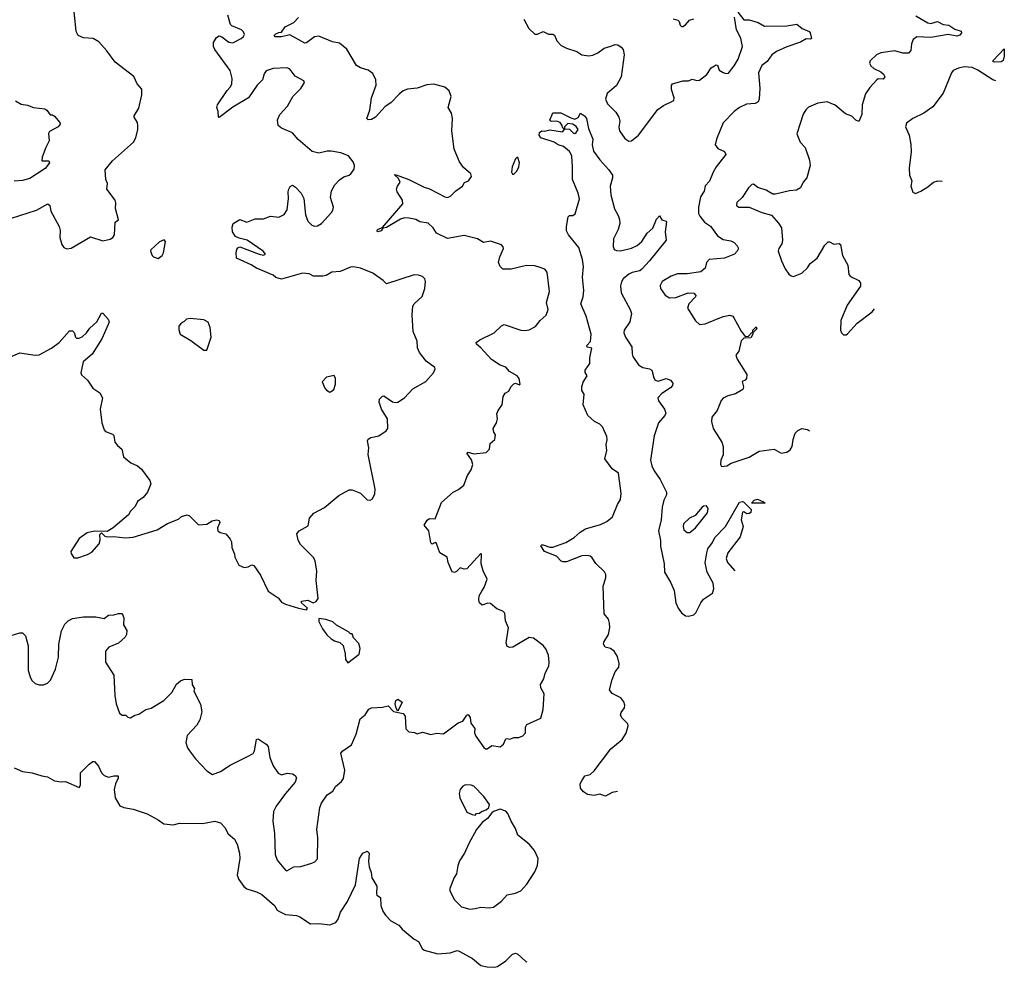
# Model space of a CAD drawing. Extents: x 2133489 to 2292442, y 756223 to 916462.
# Tile 372 of 463: x 2261044 to 2268157, y 840689 to 847539. Entities that reach past the tile are written whole.
import ezdxf

# ---------------------------------------------------------------- set-up
doc = ezdxf.new("R2010")
doc.units = 0

msp = doc.modelspace()

# ---------------------------------------------------------------- linework, layer by layer
at = {"layer": '0CON20XD'}
for points in [[(2260977.2, 845102.8), (2261045, 845131.4), (2261155, 845114.4), (2261185, 845115.6), (2261274.6, 845165.4), (2261330, 845205), (2261405, 845290), (2261425, 845290), (2261438.3, 845278.3), (2261446.9, 845245), (2261455, 845237.8), (2261475, 845237.7), (2261495, 845246.7), (2261527, 845275), (2261550.2, 845309.8), (2261601, 845355), (2261635, 845418.8), (2261645, 845418.8), (2261684, 845374), (2261689.4, 845355), (2261683.9, 845336.1), (2261637, 845233), (2261568.8, 845121.2), (2261503.8, 845065), (2261487, 844987), (2261491.7, 844971.7), (2261535, 844932.5), (2261573.3, 844875), (2261623, 844843), (2261642.5, 844805), (2261626.2, 844725), (2261637.5, 844625), (2261653.8, 844575), (2261665, 844563.3), (2261713.6, 844543.6), (2261723.6, 844533.6), (2261732.5, 844485), (2261750.5, 844460.5), (2261782.5, 844435), (2261795, 844380), (2261846.4, 844336.4), (2261895, 844313.8), (2261925, 844291.2), (2261985, 844208.8), (2261990.6, 844185), (2261967.5, 844125), (2261935, 844086.2), (2261895, 844056.2), (2261878.8, 844021.2), (2261845, 843987.5), (2261829.5, 843960.5), (2261720, 843865), (2261675, 843840), (2261585, 843841.2), (2261531.2, 843828.8), (2261475, 843790), (2261413.3, 843695), (2261415, 843680), (2261435, 843650), (2261465, 843650), (2261535, 843673.3), (2261565, 843690), (2261619.3, 843750.7), (2261626.4, 843776.4), (2261623.3, 843816.7), (2261635, 843830), (2261660, 843805), (2261675, 843800), (2261725, 843802.5), (2261805, 843793.8), (2261865, 843798.8), (2262037.3, 843852.7), (2262112.3, 843897.7), (2262190.7, 843929.3), (2262212.3, 843947.7), (2262255, 843960), (2262271.7, 843951.7), (2262335, 843887.5), (2262395, 843892), (2262435, 843916), (2262465, 843923.3), (2262485, 843920), (2262490, 843905), (2262473.8, 843865), (2262476.7, 843845), (2262492.7, 843832.7), (2262532.3, 843822.3), (2262564.1, 843784.1), (2262573.8, 843765), (2262576.2, 843725), (2262596.2, 843675), (2262598, 843655), (2262627.5, 843595), (2262665, 843580), (2262695, 843583.8), (2262721.7, 843598.3), (2262735, 843593.8), (2262783.1, 843525), (2262838.9, 843408.9), (2262910.2, 843360.2), (2262935, 843329.2), (2262963.6, 843313.6), (2263057.5, 843285), (2263116, 843274), (2263122.5, 843285), (2263080, 843325), (2263080, 843335), (2263125, 843342.5), (2263165, 843323.3), (2263185, 843333.3), (2263200, 843355), (2263186.7, 843485), (2263191.5, 843555), (2263179.4, 843625), (2263169.3, 843649.3), (2263073.3, 843745), (2263056.1, 843776.1), (2263047, 843823), (2263062.5, 843845), (2263128.8, 843881.2), (2263137.1, 843935), (2263168.7, 843971.3), (2263245.9, 844014.1), (2263350.2, 844099.8), (2263425, 844141.4), (2263445, 844140.5), (2263505.5, 844115.5), (2263555, 844068.1), (2263575, 844065.8), (2263593.8, 844075), (2263608.6, 844111.4), (2263612.9, 844145), (2263560.8, 844395), (2263565.8, 844445), (2263556, 844495), (2263562.4, 844507.6), (2263580.9, 844519.1), (2263638.3, 844531.7), (2263691.7, 844568.3), (2263703.3, 844585), (2263702, 844655), (2263657.8, 844725), (2263640.8, 844775), (2263644, 844795), (2263665, 844818.8), (2263675, 844821.2), (2263736.4, 844776.4), (2263755, 844771.9), (2263775, 844775.6), (2263825, 844805.8), (2263885, 844870), (2263977.3, 844922.7), (2264033.9, 844986.1), (2264046.7, 845015), (2264043.3, 845025), (2263980.3, 845070.3), (2263932.5, 845132.5), (2263917, 845167), (2263915.5, 845215), (2263886.1, 845286.1), (2263879.7, 845405), (2263885, 845467.5), (2263894.3, 845485.7), (2263950.5, 845539.5), (2263971.2, 845595), (2263976.1, 845646.1), (2263970, 845665), (2263953.6, 845683.6), (2263925, 845693.3), (2263895, 845693.8), (2263695, 845628.8), (2263670, 845655), (2263596.3, 845706.3), (2263505.9, 845744.1), (2263455, 845752), (2263435, 845751.2), (2263360, 845720), (2263300, 845715), (2263259.1, 845690.9), (2263235, 845684.3), (2263166.2, 845686.2), (2263135, 845702.5), (2263086.1, 845706.1), (2262935, 845663.8), (2262895, 845676.7), (2262875, 845692.5), (2262755, 845742.7), (2262716.6, 845766.6), (2262610, 845815), (2262607, 845853), (2262613, 845877), (2262620.7, 845889.3), (2262635, 845896.7), (2262775, 845844.2), (2262805, 845836.7), (2262820, 845845), (2262802.5, 845865), (2262687.5, 845945), (2262629.5, 845959.5), (2262602.5, 845972.5), (2262581.2, 846005), (2262579.5, 846040.5), (2262586.2, 846065), (2262635, 846095.7), (2262685, 846076.7), (2262745, 846098.8), (2262805, 846100), (2262855, 846120), (2262915, 846112), (2262955, 846130), (2262975.7, 846165), (2262987, 846247), (2262983.3, 846295), (2262987.5, 846315), (2262997, 846333), (2263015, 846342.5), (2263037.7, 846327.7), (2263076.7, 846285), (2263095.9, 846245.9), (2263108.3, 846128.3), (2263126.7, 846083.3), (2263154.5, 846054.5), (2263175, 846047.1), (2263195, 846049.4), (2263225, 846067.1), (2263295.8, 846145), (2263307.3, 846162.7), (2263311.9, 846185), (2263289.5, 846255), (2263297.6, 846302.4), (2263321.9, 846345), (2263355, 846382.5), (2263385, 846402.9), (2263423.3, 846415), (2263436.2, 846425), (2263460.7, 846459.3), (2263463.8, 846485), (2263452.3, 846512.3), (2263420, 846555), (2263365, 846577.1), (2263295, 846589.4), (2263265, 846588.9), (2263205, 846575.5), (2263156.2, 846586.2), (2263055, 846674.3), (2263015, 846720.6), (2262935, 846755.7), (2262912.5, 846775), (2262905.8, 846815), (2262923.1, 846855), (2262977.8, 846915), (2263016.7, 846983.3), (2263075, 847041.2), (2263102.5, 847085), (2263096.2, 847096.2), (2263035, 847132), (2263005, 847170), (2262994.3, 847184.3), (2262975, 847190.8), (2262875, 847187.5), (2262825, 847170), (2262811.2, 847148.8), (2262798, 847105), (2262758.8, 847065), (2262698, 846975), (2262583.7, 846906.3), (2262485, 846832.5), (2262480, 846835), (2262478, 846875), (2262469.2, 846905), (2262472.5, 846925), (2262542, 847028), (2262567.1, 847055), (2262575.6, 847075), (2262580, 847115), (2262565, 847172.5), (2262453.2, 847323.2), (2262444.3, 847345), (2262443.3, 847375), (2262465, 847410.8), (2262485, 847422.2), (2262505, 847414.6), (2262555, 847377.8), (2262585, 847370.8), (2262645, 847403.1), (2262662, 847418), (2262667.4, 847432.6), (2262660.9, 847450.9), (2262645.6, 847465.6), (2262576.7, 847495), (2262566.7, 847505), (2262547, 847573)], [(2260986.1, 846103.9), (2261165, 846163.3), (2261247, 846207), (2261262.5, 846195), (2261270, 846155), (2261330, 846045), (2261336.7, 846015), (2261333.3, 845965), (2261347.5, 845915), (2261363.6, 845893.6), (2261385, 845882.5), (2261415, 845887.5), (2261555, 845968.8), (2261645, 845940), (2261698.3, 845951.7), (2261717.5, 845965), (2261730, 845985), (2261733.6, 846076.4), (2261757, 846093), (2261736.2, 846175), (2261738.8, 846215), (2261733.3, 846235), (2261674.3, 846315), (2261677.5, 846355), (2261667.5, 846385), (2261662.5, 846455), (2261715, 846520), (2261866.7, 846655), (2261883.3, 846685), (2261898.8, 846745), (2261898.3, 846771.7), (2261896, 846795), (2261872, 846835), (2261872, 846845), (2261905, 846900), (2261926.7, 846995), (2261926.4, 847036.4), (2261892.5, 847075), (2261869.3, 847129.3), (2261735, 847233.3), (2261673.8, 847315), (2261615, 847380), (2261575, 847403.3), (2261505, 847407.5), (2261467.5, 847425), (2261453.3, 847455), (2261446.2, 847505), (2261438.8, 847595)], [(2262985, 847500), (2263025, 847520), (2263058.2, 847555)], [(2264685, 847543.3), (2264722, 847475), (2264765, 847435.8), (2264785, 847435.7), (2264825, 847452.9), (2264865, 847435.7), (2264895.6, 847435.6), (2264906.7, 847426.7), (2264925, 847386.7), (2264955, 847353.8), (2264995, 847333.8), (2265069.1, 847309.1), (2265105.5, 847285.5), (2265155, 847277.5), (2265185, 847282.2), (2265220.2, 847299.8), (2265265.4, 847334.6), (2265315, 847346.9), (2265345, 847361.1), (2265365, 847358.5), (2265389.5, 847339.5), (2265403.3, 847323.3), (2265411.4, 847285), (2265390, 847125), (2265355, 847064.4), (2265288.2, 847005), (2265275.5, 846965), (2265290.2, 846930.2), (2265350.9, 846870.9), (2265373.3, 846835), (2265380, 846805), (2265372.7, 846762.7), (2265376, 846735), (2265415, 846680), (2265445, 846660), (2265465, 846664), (2265515.5, 846704.5), (2265655, 846890.8), (2265695, 846919.4), (2265768.8, 846955), (2265772.5, 846975), (2265752, 847035), (2265753.9, 847063.9), (2265761.2, 847075), (2265835, 847097.5), (2265875, 847096.2), (2265901.7, 847108.3), (2265935, 847100), (2265955, 847103.3), (2266008, 847142), (2266039.3, 847190.7), (2266075, 847213.3), (2266085, 847210), (2266097.5, 847175), (2266126.4, 847156.4), (2266145, 847150), (2266165, 847153.8), (2266205, 847206), (2266235.5, 847255), (2266265.4, 847345.4), (2266253.8, 847405), (2266221.5, 847465), (2266207.5, 847557.5)], [(2266233, 847593), (2266275, 847539.2), (2266315, 847538.9), (2266379.7, 847519.7), (2266425, 847492.5), (2266585, 847496), (2266657.7, 847507.7), (2266696.7, 847476.7), (2266746.7, 847455), (2266753.3, 847445), (2266765, 847402.5), (2266755, 847397.5), (2266725, 847401.2), (2266685, 847376.7), (2266585, 847342.9), (2266511.2, 847308.8), (2266478.5, 847285), (2266443, 847237), (2266405, 847208.1), (2266380.7, 847155), (2266391.5, 847045), (2266386.4, 846965), (2266379.4, 846945), (2266357.3, 846932.7), (2266295, 846927.9), (2266245, 846904.6), (2266204.3, 846875), (2266127, 846793), (2266077.8, 846675), (2266068, 846635), (2266087.4, 846607.4), (2266136.6, 846586.6), (2266144.2, 846565), (2266074.7, 846475.3), (2266052.6, 846437.4), (2266027.3, 846372.7), (2265995, 846338.8), (2265989.7, 846300.3), (2265961.2, 846258.8), (2265946.9, 846185), (2265948.6, 846138.6), (2265957.9, 846117.9), (2265991.2, 846075), (2266035, 846045.6), (2266085, 845976.9), (2266125, 845949.4), (2266181.2, 845941.2), (2266205, 845927.5), (2266227.5, 845905), (2266236.7, 845885), (2266227.5, 845865), (2266206.7, 845845), (2266135, 845814.4), (2266024.3, 845805.7), (2266006.7, 845785), (2265995, 845742.5), (2265963.9, 845716.1), (2265866.8, 845703.2), (2265795, 845701.1), (2265751.2, 845685), (2265685, 845646), (2265672.1, 845617.9), (2265672.5, 845595), (2265706.8, 845546.8), (2265739.4, 845529.4), (2265785, 845531.8), (2265874.2, 845564.2), (2265915, 845562.5), (2265927.5, 845545), (2265926.2, 845535), (2265878.5, 845485), (2265867.5, 845455), (2265925, 845363.1), (2265955, 845336.5), (2265995, 845339.7), (2266125, 845393.8), (2266175, 845404.2), (2266195, 845396), (2266204, 845385), (2266255, 845287.5), (2266285, 845250), (2266308.3, 845251.7), (2266330, 845275), (2266340, 845280), (2266340, 845295), (2266365, 845320), (2266370, 845305), (2266348.3, 845281.7), (2266340, 845280), (2266340, 845265), (2266325, 845240), (2266275, 845237.5), (2266255, 845218.8), (2266238, 845142), (2266216.7, 845115), (2266226.7, 845085), (2266297.5, 844975), (2266293.8, 844945), (2266285, 844933.3), (2266262.5, 844925), (2266272.5, 844885), (2266267.1, 844865), (2266215, 844834.4), (2266158.7, 844821.3), (2266125, 844804.2), (2266112.3, 844787.7), (2266082.9, 844715), (2266044.7, 844665), (2266042.9, 844635), (2266054.2, 844585), (2266117.5, 844485), (2266126.2, 844455), (2266126.1, 844393.9), (2266108.8, 844355), (2266106.7, 844325), (2266115, 844310), (2266152.5, 844315), (2266185, 844332.5), (2266313, 844377), (2266385, 844420.8), (2266495, 844434.2), (2266545, 844405.7), (2266586.3, 844413.7), (2266608.9, 844431.1), (2266625, 844453.3), (2266631.1, 844505), (2266645, 844550), (2266665, 844570), (2266695, 844583.8), (2266736.4, 844576.4), (2266749.4, 844566.7)], [(2267517.6, 847567.6), (2267605.5, 847515.5), (2267625, 847512.9), (2267675, 847526.2), (2267715, 847505.3), (2267755, 847500.8), (2267800.6, 847470.6), (2267845.5, 847455.5), (2267848.8, 847445), (2267835, 847426.9), (2267815, 847419), (2267751.7, 847431.7), (2267625, 847410.7), (2267525, 847414.3), (2267499.2, 847395), (2267487.5, 847365), (2267482.3, 847317.7), (2267465, 847296.7), (2267425, 847297.1), (2267365, 847313.5), (2267265, 847300.8), (2267234.4, 847285.6), (2267188.3, 847241.7), (2267182.5, 847225), (2267192.9, 847205), (2267215, 847185.8), (2267265, 847161.2), (2267283.8, 847145), (2267293.8, 847125), (2267281.7, 847108.3), (2267245, 847111.2), (2267236.7, 847105), (2267185, 847048.8), (2267155, 847003.3), (2267130, 846925), (2267127.1, 846855), (2267106.4, 846803.6), (2267085, 846814), (2267055, 846842.5), (2267009.3, 846859.3), (2266935, 846921.2), (2266876.4, 846946.4), (2266810, 846935), (2266742.7, 846907.3), (2266722.7, 846887.3), (2266704.2, 846855.8), (2266659.2, 846715), (2266681.4, 846655), (2266718.1, 846615), (2266750.6, 846525), (2266753.3, 846485), (2266730, 846395), (2266704, 846365), (2266685, 846323.8), (2266655, 846306), (2266605, 846302.9), (2266505, 846277.5), (2266485, 846278), (2266456.7, 846295), (2266437.3, 846307.3), (2266377.3, 846327.3), (2266345, 846350), (2266332.3, 846347.7), (2266308.8, 846325), (2266263.8, 846255), (2266225, 846216.7), (2266221.7, 846201.7), (2266225, 846192.5), (2266240, 846185), (2266315, 846182.9), (2266405, 846145.6), (2266475, 846126), (2266525, 846069.2), (2266546.9, 846035), (2266555.8, 845945), (2266550.9, 845919.1), (2266529.2, 845885), (2266523.8, 845865), (2266546.6, 845796.6), (2266575, 845737.5), (2266600.5, 845700.5), (2266616.7, 845686.7), (2266635, 845683.3), (2266695, 845706), (2266734.5, 845745.5), (2266755, 845777.5), (2266806.2, 845815), (2266861.2, 845908.8), (2266885, 845932.5), (2266895, 845932.5), (2266925, 845917.5), (2266965, 845922.5), (2266972.5, 845915), (2266987.5, 845835), (2267025.7, 845765), (2267035, 845696.7), (2267045, 845684), (2267107.1, 845655), (2267118.6, 845635), (2267117.7, 845612.3), (2267021.2, 845475), (2266976.7, 845365), (2266972.5, 845295), (2266980, 845275), (2266995, 845260), (2267015, 845260), (2267025, 845267.5), (2267094.1, 845345.9), (2267202.7, 845427.3), (2267218.4, 845448.2)], [(2260982.3, 843087.7), (2261045, 843106.7), (2261065, 843106.7), (2261086.1, 843086.1), (2261106.4, 843013.6), (2261106, 842835), (2261119.5, 842789.5), (2261132.7, 842762.7), (2261155, 842740), (2261185, 842730), (2261215, 842730), (2261245.8, 842744.2), (2261265.6, 842764.4), (2261302.5, 842845), (2261325, 842930), (2261326.9, 843025), (2261347.3, 843122.7), (2261369.5, 843170.5), (2261393.3, 843195), (2261425, 843211.2), (2261505, 843223.8), (2261595, 843223.8), (2261655, 843211.2), (2261685.9, 843234.1), (2261725, 843236), (2261758, 843248), (2261785, 843247.5), (2261796.2, 843215), (2261793.8, 843165), (2261818, 843125), (2261815.9, 843094.1), (2261805, 843076.7), (2261757.3, 843032.7), (2261687.7, 843002.3), (2261663.8, 842975), (2261663.3, 842895), (2261725, 842800), (2261732.5, 842655), (2261740, 842595), (2261766.4, 842526.4), (2261785, 842512.5), (2261811.7, 842511.7), (2261825, 842497.5), (2261845, 842493.8), (2261875, 842512.5), (2261905, 842520), (2261955, 842553.8), (2261995, 842562), (2262085, 842618.6), (2262144.2, 842675), (2262177.1, 842735), (2262205, 842760), (2262235, 842772.9), (2262288.8, 842768.8), (2262290.7, 842730.7), (2262306.7, 842705), (2262302.5, 842685), (2262350.5, 842590.5), (2262358.8, 842535), (2262345, 842477.5), (2262325, 842440), (2262254, 842365), (2262243.8, 842315), (2262256.1, 842276.1), (2262270, 842255), (2262315, 842196.7), (2262395, 842110), (2262436.4, 842083.6), (2262495, 842104), (2262565, 842150), (2262695, 842214.4), (2262730, 842235), (2262740, 842255), (2262754, 842335), (2262765, 842340), (2262775, 842336.2), (2262825, 842301.2), (2262838, 842285), (2262850, 842205), (2262874.6, 842144.6), (2262912.2, 842092.2), (2262935, 842080), (2262976.4, 842093.6), (2263015, 842088.8), (2263035, 842076.7), (2263045, 842060), (2263033.6, 842026.4), (2262963.6, 841946.4), (2262895.8, 841855), (2262878.6, 841815), (2262873.1, 841745), (2262885.5, 841655.5), (2262890, 841505), (2262904.3, 841464.3), (2262965, 841392), (2262975, 841386.2), (2263024.2, 841415.8), (2263075, 841418.8), (2263155, 841442), (2263177.3, 841452.7), (2263195, 841472.5), (2263198.8, 841625), (2263190, 841685), (2263211.4, 841845), (2263223.6, 841876.4), (2263264.4, 841935.6), (2263306.3, 841963.7), (2263324.4, 841995.6), (2263367.7, 842032.3), (2263383.8, 842055), (2263394, 842115), (2263365, 842237.5), (2263378.8, 842255), (2263441.7, 842298.3), (2263475.5, 842374.5), (2263504.4, 842485), (2263540, 842515), (2263565.8, 842554.2), (2263585, 842566), (2263665, 842570), (2263705, 842580), (2263745, 842537.5), (2263815, 842523.3), (2263828.8, 842505), (2263833.9, 842413.9), (2263855, 842392.5), (2263896.4, 842386.4), (2263915, 842377.5), (2263955, 842390), (2264015, 842371.2), (2264055, 842380.8), (2264105, 842377.5), (2264212.4, 842457.6), (2264245, 842468.8), (2264275, 842512.5), (2264285, 842517.5), (2264298.8, 842495), (2264303.3, 842455), (2264331.2, 842415), (2264330, 842385), (2264339.3, 842359.3), (2264397, 842277), (2264408.3, 842268.3), (2264421.7, 842268.3), (2264455, 842292.5), (2264515, 842282.5), (2264538.3, 842301.7), (2264555, 842340), (2264565, 842343.3), (2264585, 842337.5), (2264615, 842350), (2264649.3, 842350.7), (2264678.3, 842361.7), (2264697.5, 842385), (2264697.5, 842425), (2264707.5, 842445), (2264809.3, 842490.7), (2264826.1, 842553.9), (2264832.2, 842665), (2264808.9, 842708.9), (2264806.7, 842733.3), (2264830, 842775), (2264840, 842815), (2264866, 842865), (2264868, 842895), (2264863.8, 842945), (2264845, 842991.2), (2264825, 843016.2), (2264755, 843068), (2264725, 843072.5), (2264607, 843003), (2264585, 843000), (2264565, 843007.5), (2264558.8, 843035), (2264575.7, 843144.3), (2264554.4, 843194.4), (2264549.8, 843249.8), (2264535, 843264.3), (2264491.1, 843281.1), (2264445, 843318.1), (2264425, 843321.4), (2264385, 843306.2), (2264366.2, 843325), (2264360, 843345), (2264362.9, 843375), (2264381.5, 843408.5), (2264400, 843435), (2264420, 843495), (2264391.2, 843555), (2264376.7, 843605), (2264380, 843675), (2264375, 843680), (2264275, 843570), (2264255, 843567.5), (2264225, 843577.5), (2264200.7, 843549.3), (2264185, 843543.8), (2264168.8, 843548.8), (2264140, 843615), (2264132.5, 843655), (2264080, 843685), (2264055, 843752.5), (2264045, 843760), (2264025, 843747.5), (2264015, 843757.5), (2263999.4, 843845), (2263966, 843885), (2263988.9, 843921.1), (2264005, 843933.8), (2264045, 843930), (2264090.5, 844049.5), (2264175, 844123.3), (2264215, 844143.3), (2264253.3, 844175), (2264278.8, 844245), (2264305.8, 844285), (2264318.1, 844325), (2264307.5, 844357.5), (2264273.8, 844406.2), (2264285, 844413.3), (2264325, 844401.2), (2264415, 844410), (2264437.5, 844435), (2264442.5, 844475), (2264477.5, 844505), (2264481.7, 844538.3), (2264468.3, 844558.3), (2264463.8, 844585), (2264488.8, 844625), (2264496.2, 844655), (2264490.7, 844689.3), (2264501.2, 844715), (2264530, 844755), (2264537.5, 844815), (2264550.7, 844839.3), (2264577.5, 844855), (2264592.5, 844885), (2264615, 844907.5), (2264625, 844912.5), (2264655, 844900), (2264660, 844905), (2264653.3, 844945), (2264637.5, 844965), (2264583.3, 844995), (2264555, 845027.5), (2264515, 845042), (2264452.1, 845082.1), (2264376.6, 845166.6), (2264345, 845193.3), (2264341.2, 845205), (2264367.5, 845225), (2264472.5, 845275), (2264524.1, 845325.9), (2264544, 845336), (2264665, 845295.7), (2264695, 845291.4), (2264725, 845297.5), (2264769.3, 845320.7), (2264805, 845365.8), (2264846.6, 845403.4), (2264862.9, 845445), (2264848.9, 845495), (2264871.9, 845575), (2264853.9, 845713.9), (2264837.5, 845735), (2264805, 845748.8), (2264765, 845760), (2264705, 845762.5), (2264594.3, 845735.7), (2264535, 845736.2), (2264514.3, 845754.3), (2264504.2, 845785), (2264512.5, 845825), (2264538.8, 845885), (2264537.7, 845897.7), (2264525, 845911.2), (2264445, 845938.1), (2264395, 845929.2), (2264352.5, 845955), (2264255, 845978.6), (2264135, 845957.5), (2264055.9, 845995.9), (2264031.2, 846035), (2263995, 846068.8), (2263935, 846078), (2263905, 846094), (2263857.5, 846105), (2263825, 846106.5), (2263795, 846098.5), (2263695, 846037.5), (2263667.5, 846032.5), (2263655, 846014), (2263632.5, 846005), (2263623.8, 846015), (2263633.8, 846025), (2263664, 846036), (2263811.7, 846208.3), (2263810, 846235), (2263770, 846295), (2263767.1, 846315), (2263774.4, 846335.6), (2263792.5, 846365), (2263780.6, 846390.6), (2263753.3, 846415), (2263755, 846420), (2263765, 846418.8), (2263855, 846384.2), (2263965, 846328.8), (2264005, 846316.2), (2264115, 846258.6), (2264135.6, 846254.4), (2264155.8, 846264.2), (2264195, 846302.5), (2264243, 846337), (2264257, 846363), (2264287.5, 846375), (2264307.5, 846405), (2264302.5, 846425), (2264251.1, 846471.1), (2264221.5, 846511.5), (2264183.1, 846603.1), (2264166, 846735), (2264170.8, 846825), (2264162.9, 846862.9), (2264138.9, 846905), (2264160.9, 846985), (2264146.9, 847025), (2264115, 847052.5), (2264035, 847072.2), (2263985, 847069.4), (2263915, 847043.1), (2263845, 847037.5), (2263815, 847025.7), (2263785, 847001.4), (2263725, 846937.5), (2263685, 846911.4), (2263615, 846835.6), (2263585, 846817.8), (2263562.5, 846815), (2263552.5, 846825), (2263573.8, 846886.2), (2263584.5, 846975), (2263620, 847065), (2263616.5, 847105), (2263595, 847150), (2263562, 847175), (2263505, 847190.5), (2263477.6, 847207.6), (2263406.9, 847325), (2263355, 847370), (2263305, 847380), (2263205, 847420), (2263175, 847414.4), (2263115, 847371.4), (2263105, 847370), (2262995, 847430), (2262935, 847414.2), (2262887.5, 847415), (2262883.3, 847425), (2262895, 847436.2), (2262915, 847447.5), (2262935, 847450), (2262962.4, 847487.6), (2262985, 847500)], [(2265765.5, 847545.5), (2265797.5, 847535), (2265807.5, 847525), (2265815, 847500), (2265825, 847490), (2265835, 847490), (2265855, 847502.5), (2265882.5, 847535), (2265915, 847546.2)], [(2268085, 847233.2), (2268076.7, 847235), (2268076, 847245), (2268155, 847328.8), (2268156.9, 847275), (2268148.5, 847245), (2268135, 847234.2), (2268085, 847233.2)], [(2268095.1, 847096.2), (2268073.3, 847105), (2267966.7, 847175), (2267925, 847194), (2267867.7, 847197.7), (2267825, 847190), (2267787.7, 847172.3), (2267774.3, 847155.7), (2267715, 847007.5), (2267639.7, 846910.3), (2267575.6, 846864.4), (2267495, 846825.8), (2267449.3, 846790.7), (2267443.8, 846765), (2267470, 846705), (2267482.3, 846637.7), (2267484.2, 846584.2), (2267468.8, 846465), (2267471.2, 846415), (2267490, 846375), (2267482.5, 846335), (2267495, 846292.5), (2267515, 846283.3), (2267555, 846300), (2267605, 846330), (2267645.8, 846364.2), (2267675.9, 846374.1), (2267705, 846372.5), (2267709.1, 846370.7)], [(2261013, 846953), (2261055, 846927.5), (2261101.7, 846921.7), (2261145, 846904), (2261225, 846894), (2261240, 846885), (2261265, 846852.5), (2261281.7, 846851.7), (2261295, 846842.5), (2261333.3, 846795), (2261336.4, 846783.6), (2261322.5, 846765), (2261260, 846730), (2261253, 846717), (2261257, 846663), (2261232.5, 846615), (2261207.5, 846545)], [(2265363, 841960.7), (2265325, 841954), (2265275, 841926.7), (2265235, 841940), (2265195, 841930.8), (2265145, 841939.2), (2265117.3, 841957.3), (2265096.2, 841985), (2265092.5, 842015), (2265105, 842037.5), (2265127.7, 842072.3), (2265165, 842083.8), (2265195, 842108.8), (2265315, 842268.8), (2265396.2, 842335), (2265425, 842382.5), (2265440, 842435), (2265438.3, 842448.3), (2265393.2, 842493.2), (2265384, 842515), (2265388.8, 842531.2), (2265414, 842565), (2265416, 842585), (2265407.7, 842607.7), (2265387.7, 842637.7), (2265325, 842667.5), (2265305.7, 842695), (2265325, 842768.8), (2265345.6, 842824.4), (2265371.7, 842858.3), (2265375.8, 842885), (2265362, 842935), (2265338, 842975), (2265313, 842993), (2265274.3, 843004.3), (2265262, 843025), (2265265, 843040), (2265298, 843095), (2265306.2, 843145), (2265305.9, 843175.9), (2265296.7, 843205), (2265267.5, 843245), (2265258, 843445), (2265277.5, 843505), (2265278.1, 843528.1), (2265268.6, 843548.6), (2265205, 843607.5), (2265179.3, 843649.3), (2265165, 843660.8), (2265145, 843665.7), (2265105, 843662.9), (2264995, 843621.1), (2264969.7, 843619.7), (2264955.7, 843625.7), (2264921.2, 843661.2), (2264836.2, 843695), (2264810, 843735), (2264815, 843742.5), (2264825, 843743.3), (2264875, 843726.2), (2264895, 843726), (2264989.5, 843760.5), (2265050, 843795), (2265092.5, 843835), (2265131.7, 843858.3), (2265240.8, 843889.2), (2265285, 843911.2), (2265326.7, 843945), (2265362.5, 844035), (2265385, 844070), (2265388.2, 844115), (2265370.6, 844260.6), (2265323.4, 844293.4), (2265272, 844365), (2265284.5, 844425.5), (2265281.1, 844468.9), (2265288.3, 844501.7), (2265285.5, 844525.5), (2265253.3, 844595), (2265236.2, 844615), (2265196.7, 844635), (2265148.8, 844678.8), (2265114.5, 844755), (2265122, 844832), (2265105, 844860), (2265104.1, 844885.9), (2265115, 844920), (2265142.5, 844965), (2265128.3, 844988.3), (2265130, 845005), (2265163.3, 845055), (2265163.3, 845095), (2265176.7, 845165), (2265143.1, 845173.1), (2265140, 845185), (2265167.4, 845212.6), (2265171.8, 845265), (2265136.4, 845395), (2265097.5, 845485), (2265114, 845536), (2265118.3, 845581.7), (2265108.9, 845678.9), (2265117.7, 845755), (2265110.6, 845805), (2265083.4, 845893.4), (2265008.6, 845985), (2264995, 846013.3), (2264993.8, 846043.8), (2265007, 846113), (2265015, 846123.3), (2265040, 846125), (2265057.5, 846135), (2265087.5, 846245), (2265077.5, 846285), (2265037.5, 846385), (2265038.6, 846475), (2265031.9, 846555), (2265015, 846587.5), (2264973.7, 846623.7), (2264935, 846635.6), (2264905, 846654.6), (2264808, 846685), (2264797.5, 846705), (2264798.8, 846725), (2264815, 846736.7), (2264835, 846733.3), (2264875, 846743.8), (2264965, 846727.5), (2264980, 846745), (2264965, 846760), (2264962.5, 846775), (2264947.5, 846795), (2264925, 846806.2), (2264884.3, 846804.3), (2264875, 846812.5), (2264894.4, 846865.6), (2264953.3, 846865), (2265025, 846828.8), (2265055, 846821.2), (2265077.7, 846832.3), (2265095, 846862.5), (2265125, 846843.8), (2265138.6, 846825), (2265152.3, 846752.3), (2265184.1, 846675.9), (2265180, 846635), (2265189.4, 846589.4), (2265235.7, 846525.7), (2265298.9, 846455), (2265325.5, 846415), (2265326.9, 846395), (2265310.8, 846335), (2265313.8, 846273.8), (2265341.4, 846171.4), (2265368.5, 846125), (2265378.2, 846095), (2265379.2, 846065), (2265367.1, 846022.9), (2265333.5, 845955), (2265330.9, 845900.9), (2265338.8, 845878.8), (2265355, 845870), (2265385, 845869.2), (2265465, 845888.6), (2265505, 845905.8), (2265537.5, 845935), (2265575.8, 845995), (2265618.2, 846031.8), (2265645, 846097.5), (2265665, 846122.5), (2265683.6, 846093.6), (2265713.8, 846083.8), (2265716.9, 846076.9), (2265707.5, 846005), (2265714, 845945), (2265595, 845795.8), (2265538.6, 845735), (2265523.8, 845725), (2265469.2, 845710.8), (2265445, 845699.3), (2265404.8, 845665.2), (2265392.4, 845645), (2265384.7, 845615), (2265389.1, 845565), (2265454.4, 845445), (2265462.9, 845415), (2265451.4, 845355), (2265410, 845295), (2265407.5, 845275), (2265420, 845245), (2265465.5, 845175.5), (2265467.5, 845125), (2265474.2, 845105), (2265515, 845043.8), (2265545, 845024), (2265594, 845016), (2265611.2, 845005), (2265625, 844950), (2265635, 844932.5), (2265657, 844927), (2265715, 844946), (2265745, 844933.8), (2265761.7, 844911.7), (2265760, 844895), (2265745, 844878.8), (2265683.8, 844836.2), (2265654.3, 844805), (2265660, 844785), (2265702.5, 844725), (2265712.5, 844695), (2265705, 844677.5), (2265660, 844625), (2265628.3, 844531.7), (2265602.2, 844355), (2265609.6, 844315), (2265628.7, 844278.7), (2265670.6, 844215), (2265717.5, 844125), (2265717.1, 844105), (2265697.8, 844065), (2265685.3, 844014.7), (2265678.6, 843925), (2265659.7, 843845), (2265674, 843775), (2265673.6, 843733.6), (2265700.6, 843605), (2265703.2, 843545), (2265745, 843474.3), (2265772.4, 843412.4), (2265784.6, 843325), (2265801.3, 843285), (2265825, 843252.5), (2265855, 843230.5), (2265875, 843226.4), (2265913.6, 843236.4), (2265928.3, 843251.7), (2265964, 843325), (2265985, 843350), (2266049.2, 843395), (2266058.5, 843425), (2266053.5, 843465), (2266009.4, 843545), (2265996.6, 843613.4), (2266006.9, 843685), (2266015.5, 843715), (2266049.8, 843760.2), (2266065, 843796), (2266143.3, 843876.7), (2266245, 844050.8), (2266265, 844057.1), (2266274.1, 844054.1), (2266328.6, 843998.6), (2266325, 843976.7), (2266315, 843969.2), (2266298, 843968), (2266275, 843982.5), (2266265, 843980), (2266256.2, 843925), (2266270.8, 843875), (2266249.5, 843800.5), (2266160.6, 843685), (2266146.7, 843645), (2266157.8, 843615), (2266211, 843554.6)], [(2265055, 846717.5), (2265065, 846723.3), (2265078.8, 846745), (2265065, 846766.7), (2265040, 846785), (2265005, 846790), (2264980, 846765), (2264980, 846750), (2265015, 846747.5), (2265045, 846720), (2265055, 846717.5)], [(2261207.5, 846545), (2261205, 846520), (2261255, 846520), (2261260, 846505), (2261227.3, 846462.7), (2261118.3, 846391.7), (2261065, 846377.5), (2261005, 846372.5)], [(2264615, 846423.3), (2264636.2, 846445), (2264650, 846475), (2264653.8, 846505), (2264643, 846543), (2264635, 846543.3), (2264625, 846533.3), (2264600.8, 846475), (2264596.7, 846436.7), (2264605, 846423.3), (2264615, 846423.3)], [(2262045, 845812.5), (2262073.3, 845835), (2262083.8, 845855), (2262096.7, 845935), (2262087, 845947), (2262055, 845932.5), (2261992.5, 845875), (2261990, 845865), (2262000, 845835), (2262010, 845825), (2262045, 845812.5)], [(2262395, 845150), (2262426.7, 845245), (2262420, 845315), (2262405, 845352.5), (2262375, 845370), (2262275, 845380), (2262250, 845375), (2262233, 845357), (2262210, 845345), (2262193, 845323), (2262193, 845297), (2262202.5, 845265), (2262280.7, 845220.7), (2262375, 845150), (2262395, 845150)], [(2263285, 844847.5), (2263295, 844852.5), (2263312.5, 844865), (2263326.1, 844903.9), (2263326.4, 844946.4), (2263315, 844967.5), (2263260, 844955), (2263228.3, 844921.7), (2263247.5, 844875), (2263260.7, 844860.7), (2263285, 844847.5)], [(2266425, 844043.8), (2266330, 844045), (2266350, 844065), (2266375, 844073.8), (2266417.5, 844055), (2266430, 844045), (2266425, 844043.8)], [(2265865, 843832.5), (2265885, 843833.3), (2265925, 843866.2), (2266012, 843975), (2266017.5, 844005), (2266006.1, 844026.1), (2265985, 844023.8), (2265975, 844016), (2265924, 843956), (2265883.2, 843936.8), (2265840, 843895), (2265836.7, 843875), (2265841.7, 843851.7), (2265865, 843832.5)], [(2263415, 842890), (2263496.1, 842953.9), (2263503.3, 842995), (2263495, 843030), (2263455, 843070), (2263445, 843100), (2263435, 843100), (2263420, 843115), (2263332.2, 843162.2), (2263307.4, 843187.4), (2263256.2, 843203.8), (2263205, 843210), (2263205, 843190), (2263232.5, 843135), (2263263.6, 843093.6), (2263295, 843062.5), (2263318.3, 843048.3), (2263357, 843037), (2263380, 843015), (2263396.4, 842956.4), (2263397.5, 842915), (2263415, 842890)], [(2263775, 842540), (2263763, 842563), (2263756.7, 842595), (2263761.7, 842618.3), (2263775, 842627.5), (2263807.5, 842605), (2263775, 842540)], [(2261005, 842130), (2261065, 842104.2), (2261135, 842096.2), (2261205, 842072.9), (2261245, 842066.2), (2261295, 842036.2), (2261345, 842030), (2261375, 842033.3), (2261475, 841990), (2261482.5, 842005), (2261482.5, 842095), (2261545, 842156.7), (2261573, 842177), (2261585, 842177.5), (2261614.1, 842144.1), (2261634, 842095), (2261653.3, 842075), (2261685, 842064.2), (2261725, 842073.8), (2261755, 842072.5), (2261756.4, 842056.4), (2261735.8, 842015), (2261725.7, 841974.3), (2261733.1, 841915), (2261767.4, 841857.4), (2261795.9, 841844.1), (2261865, 841831.4), (2261965, 841797.8), (2262045, 841755.7), (2262085, 841727.1), (2262155, 841718.6), (2262199.5, 841730.5), (2262365, 841730), (2262455, 841745.8), (2262494.1, 841734.1), (2262525, 841700), (2262551.2, 841655), (2262595.8, 841615.8), (2262615, 841580), (2262631.2, 841515), (2262634.4, 841475), (2262615.6, 841355), (2262626.9, 841325), (2262662.6, 841272.6), (2262685, 841257.1), (2262755, 841235.5), (2262794.2, 841215), (2262884, 841135), (2262905, 841103.3), (2262921.7, 841091.7), (2262965, 841071.2), (2263045, 841063.3), (2263067.5, 841055), (2263145, 841002.5), (2263205, 841006.7), (2263285, 840996.2), (2263327, 841013), (2263345, 841036.7), (2263362.6, 841087.4), (2263411.4, 841165), (2263470.6, 841285), (2263498.8, 841475), (2263523.8, 841515), (2263555, 841528), (2263569.2, 841515), (2263562.9, 841455), (2263569.2, 841415), (2263584.2, 841375), (2263588.1, 841335), (2263623.8, 841275), (2263620.7, 841220.7), (2263625, 841210), (2263650, 841195), (2263653.3, 841135), (2263667.5, 841095), (2263686.7, 841065), (2263725.9, 841025.9), (2263782.5, 840995), (2263806.1, 840966.1), (2263893.6, 840893.6), (2263925.9, 840875.9), (2263951.2, 840825), (2263965, 840814.2), (2264065, 840787.5), (2264155, 840793.1), (2264205, 840810.8), (2264220, 840805), (2264315, 840753.3), (2264375, 840703.3), (2264421.7, 840691.7), (2264475, 840689.2), (2264495, 840694), (2264555, 840736.2), (2264605, 840784.2), (2264625, 840792), (2264642.5, 840785), (2264701.7, 840731.7), (2264707.7, 840728.9)], [(2264335, 841790), (2264345, 841800), (2264365, 841802.5), (2264380, 841815), (2264415, 841827.5), (2264432.5, 841845), (2264437.5, 841865), (2264397.5, 841925), (2264325, 841997.5), (2264306.4, 842006.4), (2264265, 842007.5), (2264245, 841997.5), (2264226.4, 841973.6), (2264220, 841945), (2264223.8, 841915), (2264275, 841810), (2264313, 841793), (2264335, 841790)], [(2264295, 841108.6), (2264335, 841114.2), (2264375, 841124.3), (2264435, 841118.6), (2264466.6, 841123.4), (2264525, 841168), (2264565, 841212), (2264625, 841224), (2264665, 841242), (2264708.7, 841291.3), (2264765, 841380), (2264784, 841425), (2264788.8, 841475), (2264764.1, 841534.1), (2264725, 841578.8), (2264643.3, 841643.3), (2264625, 841693.3), (2264593.8, 841745), (2264570.7, 841800.7), (2264555, 841817.5), (2264515, 841832.5), (2264467.5, 841815), (2264454, 841806), (2264423.3, 841765), (2264384.3, 841735.7), (2264343.8, 841685), (2264288.8, 841585), (2264258.6, 841515), (2264220.2, 841459.8), (2264208.3, 841421.7), (2264200.8, 841365), (2264182.3, 841337.7), (2264151.9, 841258.1), (2264151.2, 841241.2), (2264185, 841176.7), (2264235.9, 841125.9), (2264295, 841108.6)]]:
    msp.add_lwpolyline(points, dxfattribs=at)

doc.saveas('drawing.dxf')
